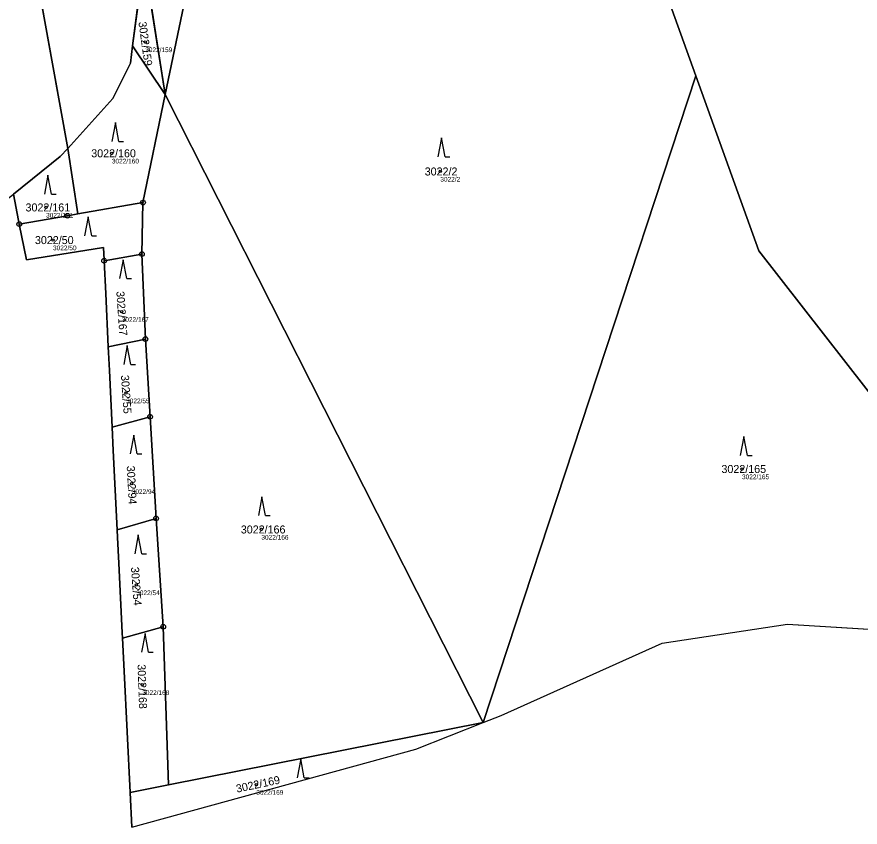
# Model space of a CAD drawing. Extents: x -751550 to -746116, y -1055108 to -1050700.
# Drawn here: x -750520.1 to -750341, y -1052524 to -1052351.9 of the extents above; entities that cross this region are included whole.
import ezdxf

# ---------------------------------------------------------------- set-up
doc = ezdxf.new("R2010")
doc.units = 0
for name, color, linetype in [('Definiční body', 7, 'Continuous'), ('Hranice parcel', 7, 'Continuous'), ('Parcelní čísla', 7, 'Continuous'), ('Polygon ku', 7, 'Continuous'), ('Polygon parcely', 7, 'Continuous'), ('Značky bodu BP', 7, 'Continuous'), ('Značky kultur', 7, 'Continuous')]:
    doc.layers.add(name, color=color, linetype=linetype)

msp = doc.modelspace()

# ---------------------------------------------------------------- linework, layer by layer
at = {"layer": 'Definiční body'}
for centre in [(-750492.82, -1052357.27), (-750499.91, -1052380.91), (-750430.14, -1052384.77), (-750513.87, -1052392.41), (-750512.4, -1052399.34), (-750497.81, -1052414.54), (-750496.87, -1052431.83), (-750366.05, -1052447.96), (-750495.69, -1052451.1), (-750468.14, -1052460.8), (-750494.73, -1052472.58), (-750493.45, -1052493.79), (-750469.23, -1052514.97)]:
    msp.add_circle(centre, 0.25, dxfattribs=at)
at = {"layer": 'Hranice parcel'}
for p, q in [((-750528.52, -1052273.9), (-750509.23, -1052379.9)), ((-750495.52, -1052358.07), (-750493.07, -1052339.77)), ((-750488.58, -1052368.44), (-750493.07, -1052339.77)), ((-750495.52, -1052358.07), (-750488.58, -1052368.44)), ((-750421, -1052501.79), (-750375.85, -1052364.46)), ((-750493.29, -1052391.39), (-750488.58, -1052368.44)), ((-750488.58, -1052368.44), (-750421, -1052501.79)), ((-750509.23, -1052379.9), (-750507.11, -1052393.78)), ((-750519.72, -1052395.15), (-750520.82, -1052389.62)), ((-750507.11, -1052393.78), (-750493.29, -1052391.39)), ((-750493.29, -1052391.39), (-750493.51, -1052402.31)), ((-750519.56, -1052395.96), (-750509.34, -1052394.17)), ((-750509.34, -1052394.17), (-750507.11, -1052393.78)), ((-750519.56, -1052395.96), (-750519.72, -1052395.15)), ((-750518.05, -1052403.56), (-750519.56, -1052395.96)), ((-750501.69, -1052400.93), (-750518.05, -1052403.56)), ((-750501.56, -1052403.55), (-750501.69, -1052400.93)), ((-750501.55, -1052403.74), (-750493.51, -1052402.31)), ((-750493.51, -1052402.31), (-750492.76, -1052420.35)), ((-750501.55, -1052403.74), (-750501.56, -1052403.55)), ((-750501.21, -1052410.68), (-750501.55, -1052403.74)), ((-750500.66, -1052422.01), (-750501.21, -1052410.68)), ((-750492.76, -1052420.35), (-750500.66, -1052422.01)), ((-750492.76, -1052420.35), (-750491.79, -1052436.86)), ((-750499.83, -1052439.1), (-750491.79, -1052436.86)), ((-750491.79, -1052436.86), (-750490.52, -1052458.44)), ((-750499.59, -1052444), (-750499.83, -1052439.1)), ((-750498.76, -1052460.84), (-750499.59, -1052444)), ((-750490.52, -1052458.44), (-750498.76, -1052460.84)), ((-750490.52, -1052458.44), (-750488.99, -1052481.44)), ((-750498.68, -1052462.5), (-750498.76, -1052460.84)), ((-750498.42, -1052467.94), (-750498.68, -1052462.5)), ((-750497.7, -1052482.74), (-750498.42, -1052467.94)), ((-750488.99, -1052481.44), (-750497.64, -1052483.88)), ((-750488.99, -1052481.44), (-750487.85, -1052515.02)), ((-750356.38, -1052480.91), (-750330.01, -1052482.54)), ((-750497.64, -1052483.88), (-750497.7, -1052482.74)), ((-750497.3, -1052490.87), (-750497.64, -1052483.88)), ((-750496.04, -1052516.66), (-750497.3, -1052490.87)), ((-750487.85, -1052515.02), (-750421, -1052501.79)), ((-750435.32, -1052507.48), (-750421, -1052501.79)), ((-750421, -1052501.79), (-750417.18, -1052500.28)), ((-750495.68, -1052524.01), (-750435.32, -1052507.48)), ((-750496.04, -1052516.66), (-750487.85, -1052515.02)), ((-750495.68, -1052524.01), (-750496.04, -1052516.66))]:
    msp.add_line(p, q, dxfattribs=at)
for points in [[(-750375.85, -1052364.46), (-750382.88, -1052344.94), (-750457.17, -1052297.07)], [(-750463.84, -1052298.24), (-750474.41, -1052300.61), (-750488.58, -1052368.44)], [(-750509.23, -1052379.9), (-750499.66, -1052369.28), (-750495.91, -1052361.75), (-750495.52, -1052358.07)], [(-750375.85, -1052364.46), (-750362.46, -1052401.6), (-750330.27, -1052442.99), (-750319.45, -1052452.1)], [(-750520.82, -1052389.62), (-750510.85, -1052381.56), (-750509.23, -1052379.9)], [(-750499.83, -1052439.1), (-750500.41, -1052427.05), (-750500.6, -1052423.24), (-750500.66, -1052422.01)], [(-750417.18, -1052500.28), (-750383.01, -1052484.96), (-750356.38, -1052480.91)]]:
    msp.add_lwpolyline(points, dxfattribs=at)
at = {"layer": 'Polygon ku'}
msp.add_lwpolyline([(-750520.82, -1052389.62), (-750519.72, -1052395.15), (-750519.56, -1052395.96), (-750518.05, -1052403.56), (-750501.69, -1052400.93), (-750501.56, -1052403.55), (-750501.55, -1052403.74), (-750501.21, -1052410.68), (-750500.66, -1052422.01), (-750500.6, -1052423.24), (-750500.41, -1052427.05), (-750499.83, -1052439.1), (-750499.59, -1052444), (-750498.76, -1052460.84), (-750498.68, -1052462.5), (-750498.42, -1052467.94), (-750497.7, -1052482.74), (-750497.64, -1052483.88), (-750497.3, -1052490.87), (-750496.04, -1052516.66), (-750495.68, -1052524.01), (-750435.32, -1052507.48), (-750421, -1052501.79), (-750417.18, -1052500.28), (-750383.01, -1052484.96), (-750356.38, -1052480.91), (-750330.01, -1052482.54)], dxfattribs=at)
at = {"layer": 'Polygon parcely'}
msp.add_lwpolyline([(-750338.1, -1052228.92), (-750355.15, -1052236.4), (-750361.9, -1052244.63), (-750363.28, -1052248.47), (-750367.55, -1052251.6), (-750361.34, -1052255.46), (-750372.78, -1052259.07), (-750368.19, -1052285.3), (-750410.93, -1052288.98), (-750457.17, -1052297.07), (-750382.88, -1052344.94), (-750375.85, -1052364.46), (-750362.46, -1052401.6), (-750330.27, -1052442.99)], dxfattribs=at)
for points in [[(-750493.07, -1052339.77), (-750506.67, -1052262.47), (-750528.52, -1052273.9), (-750509.23, -1052379.9), (-750499.66, -1052369.28), (-750495.91, -1052361.75), (-750495.52, -1052358.07)], [(-750520.82, -1052389.62), (-750510.85, -1052381.56), (-750509.23, -1052379.9), (-750528.52, -1052273.9), (-750535.73, -1052279.76), (-750548.84, -1052290.4), (-750544.84, -1052317.42), (-750530.52, -1052397.1), (-750530.48, -1052397.07)], [(-750464.56, -1052292.37), (-750471.53, -1052287.94), (-750489.77, -1052325.28), (-750493.07, -1052339.77), (-750488.58, -1052368.44), (-750474.41, -1052300.61), (-750463.84, -1052298.24)], [(-750382.88, -1052344.94), (-750457.17, -1052297.07), (-750463.84, -1052298.24), (-750474.41, -1052300.61), (-750488.58, -1052368.44), (-750421, -1052501.79), (-750375.85, -1052364.46)], [(-750495.52, -1052358.07), (-750488.58, -1052368.44), (-750493.07, -1052339.77)], [(-750493.29, -1052391.39), (-750488.58, -1052368.44), (-750495.52, -1052358.07), (-750495.91, -1052361.75), (-750499.66, -1052369.28), (-750509.23, -1052379.9), (-750507.11, -1052393.78)], [(-750421, -1052501.79), (-750417.18, -1052500.28), (-750383.01, -1052484.96), (-750356.38, -1052480.91), (-750330.01, -1052482.54), (-750319.45, -1052452.1), (-750330.27, -1052442.99), (-750362.46, -1052401.6), (-750375.85, -1052364.46)], [(-750492.76, -1052420.35), (-750491.79, -1052436.86), (-750490.52, -1052458.44), (-750488.99, -1052481.44), (-750487.85, -1052515.02), (-750421, -1052501.79), (-750488.58, -1052368.44), (-750493.29, -1052391.39), (-750493.51, -1052402.31)], [(-750519.72, -1052395.15), (-750519.56, -1052395.96), (-750509.34, -1052394.17), (-750507.11, -1052393.78), (-750509.23, -1052379.9), (-750510.85, -1052381.56), (-750520.82, -1052389.62)], [(-750501.69, -1052400.93), (-750501.56, -1052403.55), (-750501.55, -1052403.74), (-750493.51, -1052402.31), (-750493.29, -1052391.39), (-750507.11, -1052393.78), (-750509.34, -1052394.17), (-750519.56, -1052395.96), (-750518.05, -1052403.56)], [(-750500.66, -1052422.01), (-750492.76, -1052420.35), (-750493.51, -1052402.31), (-750501.55, -1052403.74), (-750501.21, -1052410.68)], [(-750499.83, -1052439.1), (-750491.79, -1052436.86), (-750492.76, -1052420.35), (-750500.66, -1052422.01), (-750500.6, -1052423.24), (-750500.41, -1052427.05)], [(-750499.59, -1052444), (-750498.76, -1052460.84), (-750490.52, -1052458.44), (-750491.79, -1052436.86), (-750499.83, -1052439.1)], [(-750498.76, -1052460.84), (-750498.68, -1052462.5), (-750498.42, -1052467.94), (-750497.7, -1052482.74), (-750497.64, -1052483.88), (-750488.99, -1052481.44), (-750490.52, -1052458.44)], [(-750497.64, -1052483.88), (-750497.3, -1052490.87), (-750496.04, -1052516.66), (-750487.85, -1052515.02), (-750488.99, -1052481.44)], [(-750495.68, -1052524.01), (-750435.32, -1052507.48), (-750421, -1052501.79), (-750487.85, -1052515.02), (-750496.04, -1052516.66)]]:
    msp.add_lwpolyline(points, close=True, dxfattribs=at)
at = {"layer": 'Značky bodu BP'}
for centre, radius in [((-750493.29, -1052391.39), 0.5), ((-750493.29, -1052391.39), 0.0303), ((-750509.34, -1052394.17), 0.5), ((-750509.34, -1052394.17), 0.0303), ((-750519.56, -1052395.96), 0.5), ((-750519.56, -1052395.96), 0.0303), ((-750501.55, -1052403.74), 0.5), ((-750493.51, -1052402.31), 0.5), ((-750493.51, -1052402.31), 0.0303), ((-750501.55, -1052403.74), 0.0303), ((-750492.76, -1052420.35), 0.5), ((-750492.76, -1052420.35), 0.0303), ((-750491.79, -1052436.86), 0.5), ((-750491.79, -1052436.86), 0.0303), ((-750490.52, -1052458.44), 0.5), ((-750490.52, -1052458.44), 0.0303), ((-750488.99, -1052481.44), 0.5), ((-750488.99, -1052481.44), 0.0303)]:
    msp.add_circle(centre, radius, dxfattribs=at)
at = {"layer": 'Značky kultur'}
for p, q in [((-750499.15, -1052374.4), (-750499.9, -1052378.4)), ((-750498.4, -1052378.4), (-750499.15, -1052374.4)), ((-750429.88, -1052377.66), (-750430.63, -1052381.66)), ((-750429.13, -1052381.66), (-750429.88, -1052377.66)), ((-750498.4, -1052378.4), (-750497.4, -1052378.4)), ((-750429.13, -1052381.66), (-750428.13, -1052381.66)), ((-750513.49, -1052385.59), (-750514.24, -1052389.59)), ((-750512.74, -1052389.59), (-750513.49, -1052385.59)), ((-750512.74, -1052389.59), (-750511.74, -1052389.59)), ((-750504.93, -1052394.42), (-750505.68, -1052398.42)), ((-750504.18, -1052398.42), (-750504.93, -1052394.42)), ((-750504.18, -1052398.42), (-750503.18, -1052398.42)), ((-750497.5, -1052403.51), (-750498.25, -1052407.51)), ((-750496.75, -1052407.51), (-750497.5, -1052403.51)), ((-750496.75, -1052407.51), (-750495.75, -1052407.51)), ((-750496.64, -1052421.76), (-750497.39, -1052425.76)), ((-750495.89, -1052425.76), (-750496.64, -1052421.76)), ((-750495.89, -1052425.76), (-750494.89, -1052425.76)), ((-750495.25, -1052440.76), (-750496, -1052444.76)), ((-750494.5, -1052444.76), (-750495.25, -1052440.76)), ((-750365.67, -1052441.07), (-750366.42, -1052445.07)), ((-750364.92, -1052445.07), (-750365.67, -1052441.07)), ((-750494.5, -1052444.76), (-750493.5, -1052444.76)), ((-750364.92, -1052445.07), (-750363.92, -1052445.07)), ((-750468.03, -1052453.84), (-750468.78, -1052457.84)), ((-750467.28, -1052457.84), (-750468.03, -1052453.84)), ((-750467.28, -1052457.84), (-750466.28, -1052457.84)), ((-750494.3, -1052461.96), (-750495.05, -1052465.96)), ((-750493.55, -1052465.96), (-750494.3, -1052461.96)), ((-750493.55, -1052465.96), (-750492.55, -1052465.96)), ((-750492.86, -1052482.87), (-750493.61, -1052486.87)), ((-750492.11, -1052486.87), (-750492.86, -1052482.87)), ((-750492.11, -1052486.87), (-750491.11, -1052486.87)), ((-750459.77, -1052509.53), (-750460.52, -1052513.53)), ((-750459.02, -1052513.53), (-750459.77, -1052509.53)), ((-750459.02, -1052513.53), (-750458.02, -1052513.53))]:
    msp.add_line(p, q, dxfattribs=at)

# ---------------------------------------------------------------- texts
at = {"layer": 'Definiční body'}
for s, p in [('3022/159', (-750492.82, -1052359.43)), ('3022/160', (-750499.91, -1052383.07)), ('3022/2', (-750430.14, -1052386.93)), ('3022/161', (-750513.87, -1052394.57)), ('3022/50', (-750512.4, -1052401.5)), ('3022/167', (-750497.81, -1052416.7)), ('3022/55', (-750496.87, -1052433.99)), ('3022/165', (-750366.05, -1052450.12)), ('3022/94', (-750495.69, -1052453.26)), ('3022/166', (-750468.14, -1052462.96)), ('3022/54', (-750494.73, -1052474.74)), ('3022/168', (-750493.45, -1052495.95)), ('3022/169', (-750469.23, -1052517.13))]:
    msp.add_text(s, height=1, dxfattribs=at).set_placement(p)
at = {"layer": 'Parcelní čísla'}
for s, rotation, p in [('3022/159', 278, (-750494.27, -1052353.06)), ('3022/167', 274, (-750498.96, -1052410.24)), ('3022/55', 274, (-750497.98, -1052428.06)), ('3022/94', 273, (-750496.74, -1052447.31)), ('3022/54', 274, (-750495.84, -1052468.81)), ('3022/168', 272, (-750494.45, -1052489.45)), ('3022/169', 12, (-750473.33, -1052516.71))]:
    msp.add_text(s, height=1.7, rotation=rotation, dxfattribs=at).set_placement(p)
for s, p in [('3022/160', (-750504.28, -1052381.76)), ('3022/2', (-750433.45, -1052385.62)), ('3022/161', (-750518.24, -1052393.26)), ('3022/50', (-750516.24, -1052400.19)), ('3022/165', (-750370.42, -1052448.81)), ('3022/166', (-750472.51, -1052461.65))]:
    msp.add_text(s, height=1.7, dxfattribs=at).set_placement(p)

doc.saveas('drawing.dxf')
